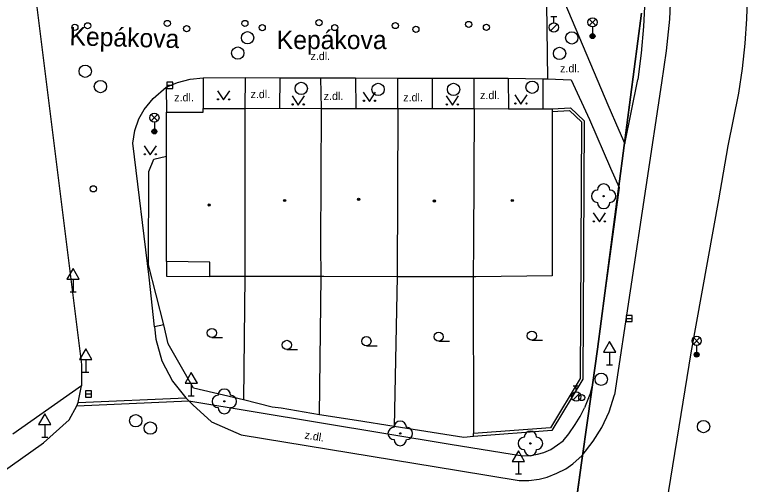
# Model space of a CAD drawing. Extents: x -598233 to -596890, y -1157848 to -1156431.
# Drawn here: x -598059.8 to -598000.3, y -1156882.8 to -1156844.7 of the extents above; entities that cross this region are included whole.
import ezdxf

# ---------------------------------------------------------------- set-up
doc = ezdxf.new("R2010")
doc.units = 0
for name, color, linetype in [('Level 10', 7, 'Continuous'), ('Level 11', 7, 'Continuous'), ('Level 22', 7, 'Continuous'), ('Level 27', 7, 'Continuous'), ('Level 28', 7, 'Continuous'), ('Level 33', 7, 'Continuous'), ('Level 34', 7, 'Continuous'), ('Level 36', 7, 'Continuous'), ('Level 39', 7, 'Continuous'), ('Level 40', 7, 'Continuous'), ('Level 49', 7, 'Continuous'), ('Level 5', 7, 'Continuous'), ('Level 50', 7, 'Continuous'), ('Level 7', 7, 'Continuous'), ('Vrstva 54', 7, 'Continuous'), ('Vrstva 60', 7, 'Continuous')]:
    doc.layers.add(name, color=color, linetype=linetype)

msp = doc.modelspace()

# ---------------------------------------------------------------- linework, layer by layer
at = {"layer": 'Level 10'}
for points in [[(-598058.61, -1156839.32), (-598054.37, -1156873.1)], [(-598006.52, -1156839.86), (-598006.51, -1156842.47), (-598006.62, -1156845.07)], [(-598000.33, -1156840.23), (-598000.3, -1156842.64), (-598000.38, -1156845.04)], [(-598016.6, -1156843.83), (-598016.52, -1156849.93)], [(-598006.62, -1156845.07), (-598006.88, -1156847.66)], [(-598000.38, -1156845.04), (-598000.5, -1156847.06)], [(-598000.5, -1156847.06), (-598000.72, -1156849.08), (-598001.02, -1156851.08), (-598001.88, -1156855.35)], [(-598006.88, -1156847.66), (-598007.26, -1156850.24)], [(-598047.5, -1156850.6), (-598046.57, -1156850.21), (-598045.55, -1156849.94), (-598044.5, -1156849.85)], [(-598044.5, -1156849.85), (-598041.09, -1156849.82)], [(-598041.09, -1156849.82), (-598038.26, -1156849.83)], [(-598038.26, -1156849.83), (-598034.94, -1156849.84)], [(-598034.94, -1156849.84), (-598032.12, -1156849.83)], [(-598032.12, -1156849.83), (-598028.69, -1156849.88)], [(-598028.69, -1156849.88), (-598025.9, -1156849.87)], [(-598025.9, -1156849.87), (-598022.49, -1156849.86)], [(-598022.49, -1156849.86), (-598019.73, -1156849.87)], [(-598019.73, -1156849.87), (-598016.92, -1156849.92)], [(-598016.92, -1156849.92), (-598016.52, -1156849.93)], [(-598050.2, -1156855.14), (-598050.05, -1156854.11), (-598049.73, -1156853.17), (-598049.29, -1156852.4), (-598048.57, -1156851.51), (-598047.5, -1156850.6)], [(-598007.26, -1156850.24), (-598011.09, -1156875.57)], [(-598048.44, -1156870.06), (-598048.88, -1156866.02), (-598050.2, -1156855.14)], [(-598001.88, -1156855.35), (-598002.64, -1156859.75), (-598004.9, -1156872.1599), (-598007.36, -1156887.33), (-598009.1, -1156897.88), (-598009.35, -1156899.37), (-598011.37, -1156911.57), (-598011.38, -1156911.61), (-598012.4099, -1156917.79), (-598014.19, -1156927.4), (-598015.71, -1156935.99)], [(-598048.44, -1156870.06), (-598048.33, -1156871.04)], [(-598048.33, -1156871.04), (-598047.85, -1156872.8), (-598046.98, -1156874.45)], [(-598054.37, -1156873.1), (-598054.38, -1156874.84)], [(-598046.98, -1156874.45), (-598045.9099, -1156875.81)], [(-598054.64, -1156876.2), (-598054.38, -1156874.84)], [(-598016.56, -1156882.24), (-598015.77, -1156881.94), (-598015.05, -1156881.58), (-598014.48, -1156881.1599), (-598013.71, -1156880.48), (-598012.81, -1156879.34), (-598012.13, -1156878.2199), (-598011.52, -1156876.96), (-598011.09, -1156875.57)], [(-598016.56, -1156882.24), (-598015.77, -1156881.94), (-598015.05, -1156881.58), (-598014.48, -1156881.1599), (-598013.71, -1156880.48), (-598012.81, -1156879.34), (-598012.13, -1156878.2199), (-598011.52, -1156876.96), (-598011.09, -1156875.57)], [(-598054.77, -1156876.45), (-598054.64, -1156876.2)], [(-598045.9099, -1156875.81), (-598045.67, -1156876.05)], [(-598045.67, -1156876.05), (-598045.35, -1156876.37), (-598043.81, -1156877.77)], [(-598055.39, -1156877.6), (-598054.77, -1156876.45)], [(-598057.48, -1156879.4699), (-598055.39, -1156877.6)], [(-598043.81, -1156877.77), (-598041.42, -1156878.82)], [(-598041.42, -1156878.82), (-598023.76, -1156881.7), (-598018.83, -1156882.52)], [(-598093.8, -1156905.21), (-598057.48, -1156879.4699)], [(-598018.83, -1156882.52), (-598018.06, -1156882.52), (-598017.21, -1156882.4099), (-598016.56, -1156882.24)]]:
    msp.add_lwpolyline(points, dxfattribs=at)
at = {"layer": 'Level 11'}
for points in [[(-598015.24, -1156841.35), (-598015.13, -1156843.79), (-598011.63, -1156852.04), (-598010.73, -1156854.08), (-598010.24, -1156855.2), (-598009.19, -1156849.97)], [(-598015.24, -1156841.35), (-598015.13, -1156843.79), (-598011.63, -1156852.04), (-598010.73, -1156854.08), (-598010.24, -1156855.2), (-598009.19, -1156849.97)], [(-598008.62, -1156843.53), (-598008.74, -1156845.68), (-598008.93, -1156847.83)], [(-598008.93, -1156847.83), (-598009.19, -1156849.97)], [(-598044.5, -1156849.85), (-598044.5, -1156852.32)], [(-598041.09, -1156849.82), (-598041.11, -1156852.32)], [(-598038.26, -1156849.83), (-598038.3, -1156852.31)], [(-598034.89, -1156852.33), (-598034.94, -1156849.84)], [(-598032.12, -1156849.83), (-598032.11, -1156852.34)], [(-598028.68, -1156852.33), (-598028.69, -1156849.88)], [(-598025.9, -1156849.87), (-598025.89, -1156852.34)], [(-598022.48, -1156852.34), (-598022.49, -1156849.86)], [(-598019.73, -1156849.87), (-598019.7, -1156852.35)], [(-598016.92, -1156849.92), (-598016.9099, -1156852.36)], [(-598016.52, -1156849.93), (-598014.62, -1156850)], [(-598014.62, -1156850), (-598013.13, -1156853.23), (-598011.4078, -1156857.1749), (-598010.7199, -1156858.75)], [(-598014.62, -1156850), (-598013.13, -1156853.23), (-598011.4078, -1156857.1749), (-598010.7199, -1156858.75)], [(-598047.5, -1156850.6), (-598047.4699, -1156852.62)], [(-598010.7199, -1156858.75), (-598012.87, -1156874.68), (-598013.1, -1156875.53), (-598013.54, -1156876.63)], [(-598010.7199, -1156858.75), (-598012.87, -1156874.68), (-598013.1, -1156875.53), (-598013.54, -1156876.63)], [(-598047.4699, -1156864.74), (-598047.49, -1156865.93)], [(-598047.49, -1156865.93), (-598043.96, -1156865.96)], [(-598047.69, -1156869.9), (-598048.44, -1156870.06)], [(-598054.38, -1156874.84), (-598059.95, -1156878.76)], [(-598054.77, -1156876.45), (-598045.67, -1156876.05)], [(-598054.64, -1156876.2), (-598045.9099, -1156875.81)], [(-598045.67, -1156876.05), (-598024.43, -1156879.56), (-598018.57, -1156880.51), (-598017.9, -1156880.5), (-598017.34, -1156880.39), (-598016.84, -1156880.25), (-598016.27, -1156880), (-598015.71, -1156879.64), (-598015.27, -1156879.3), (-598014.81, -1156878.73), (-598014.28, -1156877.99), (-598013.88, -1156877.32), (-598013.54, -1156876.63)]]:
    msp.add_lwpolyline(points, dxfattribs=at)
at = {"layer": 'Level 22'}
for centre in [(-598011.9699, -1156859.45), (-598042.78, -1156876.1), (-598028.49, -1156878.7), (-598017.92, -1156879.51)]:
    msp.add_circle(centre, 0.05, dxfattribs=at)
for centre, start, end in [((-598011.9699, -1156858.95), 0, 180), ((-598012.4699, -1156859.45), 90, 270), ((-598011.4699, -1156859.45), 270, 90), ((-598011.9699, -1156859.95), 180, 0), ((-598042.78, -1156875.6), 0, 180), ((-598043.28, -1156876.1), 90, 270), ((-598042.28, -1156876.1), 270, 90), ((-598042.78, -1156876.6), 180, 0), ((-598028.49, -1156878.2), 0, 180), ((-598028.99, -1156878.7), 90, 270), ((-598027.99, -1156878.7), 270, 90), ((-598017.92, -1156879.01), 0, 180), ((-598028.49, -1156879.2), 180, 0), ((-598018.42, -1156879.51), 90, 270), ((-598017.42, -1156879.51), 270, 90), ((-598017.92, -1156880.01), 180, 0)]:
    msp.add_arc(centre, 0.5, start, end, dxfattribs=at)
at = {"layer": 'Level 27'}
for p, q in [((-598047.46, -1156850.45), (-598046.96, -1156850.45)), ((-598010.15, -1156869.37), (-598009.65, -1156869.37)), ((-598054.06, -1156875.5), (-598053.56, -1156875.5))]:
    msp.add_line(p, q, dxfattribs=at)
for points in [[(-598047.46, -1156850.7), (-598046.96, -1156850.7), (-598046.96, -1156850.2), (-598047.46, -1156850.2)], [(-598010.15, -1156869.62), (-598009.65, -1156869.62), (-598009.65, -1156869.12), (-598010.15, -1156869.12)], [(-598054.06, -1156875.75), (-598053.56, -1156875.75), (-598053.56, -1156875.25), (-598054.06, -1156875.25)]]:
    msp.add_lwpolyline(points, close=True, dxfattribs=at)
for centre in [(-598040.89, -1156846.59), (-598014.56, -1156846.6), (-598041.69, -1156847.83), (-598015.55, -1156847.86), (-598054.08, -1156849.31), (-598052.84, -1156850.55), (-598036.53, -1156850.7), (-598017.78, -1156850.6), (-598030.29, -1156850.78), (-598024.1599, -1156850.78), (-598012.17, -1156874.31), (-598049.98, -1156877.67), (-598048.79, -1156878.27), (-598003.86, -1156878.15)]:
    msp.add_circle(centre, 0.5, dxfattribs=at)
at = {"layer": 'Level 28'}
for p, q in [((-598016.27, -1156844.875), (-598015.77, -1156844.875)), ((-598016.02, -1156845.375), (-598016.02, -1156844.875)), ((-598016.278, -1156846.022), (-598015.748, -1156845.492)), ((-598014.45, -1156874.835), (-598013.95, -1156874.835)), ((-598014.2, -1156875.335), (-598014.2, -1156874.835)), ((-598014.458, -1156875.982), (-598013.928, -1156875.452))]:
    msp.add_line(p, q, dxfattribs=at)
for centre, radius in [((-598053.88, -1156845.62), 0.25), ((-598047.4099, -1156845.43), 0.25), ((-598041.11, -1156845.43), 0.25), ((-598035.09, -1156845.37), 0.25), ((-598028.89, -1156845.6), 0.25), ((-598022.93, -1156845.51), 0.25), ((-598016.02, -1156845.75), 0.375), ((-598054.92, -1156845.74), 0.25), ((-598045.84, -1156845.85), 0.25), ((-598039.7, -1156845.77), 0.25), ((-598033.81, -1156845.76), 0.25), ((-598027.2199, -1156845.9099), 0.25), ((-598021.49, -1156845.74), 0.25), ((-598053.42, -1156858.85), 0.25), ((-598014.2, -1156875.71), 0.375), ((-598013.75, -1156875.79), 0.25)]:
    msp.add_circle(centre, radius, dxfattribs=at)
at = {"layer": 'Level 33'}
for p, q in [((-598013.135, -1156845.6), (-598012.605, -1156845.07)), ((-598013.135, -1156845.07), (-598012.605, -1156845.6)), ((-598012.87, -1156845.71), (-598012.87, -1156846.46)), ((-598048.725, -1156853.34), (-598048.195, -1156852.81)), ((-598048.725, -1156852.81), (-598048.195, -1156853.34)), ((-598048.46, -1156853.45), (-598048.46, -1156854.2)), ((-598004.685, -1156871.45), (-598004.155, -1156870.92)), ((-598004.685, -1156870.92), (-598004.155, -1156871.45)), ((-598004.42, -1156871.56), (-598004.42, -1156872.31))]:
    msp.add_line(p, q, dxfattribs=at)
for centre, radius in [((-598012.87, -1156845.335), 0.375), ((-598012.87, -1156846.46), 0.2), ((-598012.87, -1156846.46), 0.1445), ((-598012.87, -1156846.46), 0.0876), ((-598048.46, -1156853.075), 0.375), ((-598048.46, -1156854.2), 0.2), ((-598048.46, -1156854.2), 0.1445), ((-598048.46, -1156854.2), 0.0876), ((-598004.42, -1156871.185), 0.375), ((-598004.42, -1156872.31), 0.2), ((-598004.42, -1156872.31), 0.1445), ((-598004.42, -1156872.31), 0.0876)]:
    msp.add_circle(centre, radius, dxfattribs=at)
at = {"layer": 'Level 34'}
for p, q in [((-598055.06, -1156866.192), (-598055.06, -1156867.21)), ((-598055.31, -1156867.21), (-598054.81, -1156867.21)), ((-598011.49, -1156872.112), (-598011.49, -1156873.13)), ((-598054.04, -1156872.7019), (-598054.04, -1156873.7199)), ((-598011.74, -1156873.13), (-598011.24, -1156873.13)), ((-598054.29, -1156873.7199), (-598053.79, -1156873.7199)), ((-598045.4699, -1156874.632), (-598045.4699, -1156875.65)), ((-598045.7199, -1156875.65), (-598045.2199, -1156875.65)), ((-598057.36, -1156877.982), (-598057.36, -1156879)), ((-598057.61, -1156879), (-598057.11, -1156879)), ((-598018.89, -1156880.972), (-598018.89, -1156881.99)), ((-598019.14, -1156881.99), (-598018.64, -1156881.99))]:
    msp.add_line(p, q, dxfattribs=at)
for points in [[(-598055.56, -1156866.192), (-598054.56, -1156866.192), (-598055.06, -1156865.326)], [(-598011.99, -1156872.112), (-598010.99, -1156872.112), (-598011.49, -1156871.246)], [(-598054.54, -1156872.7019), (-598053.54, -1156872.7019), (-598054.04, -1156871.8359)], [(-598045.9699, -1156874.632), (-598044.9699, -1156874.632), (-598045.4699, -1156873.766)], [(-598057.86, -1156877.982), (-598056.86, -1156877.982), (-598057.36, -1156877.116)], [(-598019.39, -1156880.972), (-598018.39, -1156880.972), (-598018.89, -1156880.106)]]:
    msp.add_lwpolyline(points, close=True, dxfattribs=at)
at = {"layer": 'Level 36'}
for p, q in [((-598043.79, -1156870.925), (-598042.915, -1156870.925)), ((-598031.24, -1156871.5949), (-598030.365, -1156871.5949)), ((-598025.37, -1156871.225), (-598024.495, -1156871.225)), ((-598017.8, -1156871.145), (-598016.925, -1156871.145)), ((-598037.7, -1156871.895), (-598036.825, -1156871.895))]:
    msp.add_line(p, q, dxfattribs=at)
for points in [[(-598043.34, -1156850.89), (-598042.84, -1156851.64), (-598042.34, -1156850.89)], [(-598037.28, -1156851.3), (-598036.78, -1156852.05), (-598036.28, -1156851.3)], [(-598031.49, -1156851), (-598030.99, -1156851.75), (-598030.49, -1156851)], [(-598024.76, -1156851.3), (-598024.26, -1156852.05), (-598023.76, -1156851.3)], [(-598019.19, -1156851.2199), (-598018.69, -1156851.9699), (-598018.19, -1156851.2199)], [(-598049.29, -1156855.35), (-598048.79, -1156856.1), (-598048.29, -1156855.35)], [(-598012.82, -1156860.79), (-598012.32, -1156861.54), (-598011.82, -1156860.79)]]:
    msp.add_lwpolyline(points, dxfattribs=at)
for centre, radius in [((-598043.2902, -1156851.5898), 0.05), ((-598042.3908, -1156851.5898), 0.05), ((-598037.2302, -1156851.9998), 0.05), ((-598036.3308, -1156851.9998), 0.05), ((-598031.4402, -1156851.6998), 0.05), ((-598030.5408, -1156851.6998), 0.05), ((-598024.7102, -1156851.9998), 0.05), ((-598023.8108, -1156851.9998), 0.05), ((-598019.1402, -1156851.9197), 0.05), ((-598018.2408, -1156851.9197), 0.05), ((-598049.2402, -1156856.0498), 0.05), ((-598048.3408, -1156856.0498), 0.05), ((-598012.7702, -1156861.4898), 0.05), ((-598011.8708, -1156861.4898), 0.05), ((-598043.7901, -1156870.5499), 0.375), ((-598017.8001, -1156870.7699), 0.375), ((-598031.2401, -1156871.2198), 0.375), ((-598025.3701, -1156870.8499), 0.375), ((-598037.7001, -1156871.5199), 0.375)]:
    msp.add_circle(centre, radius, dxfattribs=at)
at = {"layer": 'Level 39'}
for centre, radius in [((-598037.88, -1156859.8), 0.09), ((-598031.87, -1156859.71), 0.09), ((-598031.87, -1156859.71), 0.0398), ((-598025.7199, -1156859.83), 0.09), ((-598019.39, -1156859.8), 0.09), ((-598044.01, -1156860.1599), 0.09), ((-598044.01, -1156860.1599), 0.0398), ((-598037.88, -1156859.8), 0.0398), ((-598025.7199, -1156859.83), 0.0398), ((-598019.39, -1156859.8), 0.0398)]:
    msp.add_circle(centre, radius, dxfattribs=at)
at = {"layer": 'Level 5'}
for points in [[(-598044.5, -1156852.63), (-598044.5, -1156852.32)], [(-598044.5, -1156852.32), (-598041.11, -1156852.32)], [(-598041.11, -1156852.32), (-598041.12, -1156863.7199)], [(-598041.11, -1156852.32), (-598038.3, -1156852.31)], [(-598038.3, -1156852.31), (-598034.89, -1156852.33)], [(-598034.93, -1156863.4699), (-598034.89, -1156852.33)], [(-598034.89, -1156852.33), (-598032.11, -1156852.34)], [(-598032.11, -1156852.34), (-598028.68, -1156852.33)], [(-598028.68, -1156852.33), (-598028.75, -1156865.98)], [(-598028.68, -1156852.33), (-598025.89, -1156852.34)], [(-598025.89, -1156852.34), (-598022.48, -1156852.34)], [(-598022.48, -1156852.34), (-598022.55, -1156863.24)], [(-598022.48, -1156852.34), (-598019.7, -1156852.35)], [(-598019.7, -1156852.35), (-598016.9099, -1156852.36)], [(-598016.9099, -1156852.36), (-598016.15, -1156852.36)], [(-598016.15, -1156852.58), (-598016.1599, -1156865.92)], [(-598016.15, -1156852.36), (-598016.15, -1156852.58)], [(-598047.48, -1156856.21), (-598047.4699, -1156852.62)], [(-598047.4699, -1156852.62), (-598044.5, -1156852.63)], [(-598047.4699, -1156864.74), (-598047.48, -1156856.21)], [(-598022.55, -1156863.24), (-598022.56, -1156865.99)], [(-598041.12, -1156863.7199), (-598041.12, -1156865.96)], [(-598034.92, -1156865.96), (-598034.93, -1156863.4699)], [(-598043.95, -1156864.79), (-598047.4699, -1156864.74)], [(-598043.96, -1156865.96), (-598043.95, -1156864.79)], [(-598041.12, -1156865.96), (-598043.96, -1156865.96)], [(-598034.92, -1156865.96), (-598041.12, -1156865.96)], [(-598034.7, -1156865.96), (-598034.92, -1156865.96)], [(-598028.75, -1156865.98), (-598034.7, -1156865.96)], [(-598022.56, -1156865.99), (-598028.75, -1156865.98)], [(-598022.36, -1156865.99), (-598022.56, -1156865.99)], [(-598016.1599, -1156865.92), (-598022.36, -1156865.99)]]:
    msp.add_lwpolyline(points, dxfattribs=at)
at = {"layer": 'Level 7'}
for points in [[(-598016.15, -1156852.36), (-598014.6599, -1156852.27)], [(-598016.15, -1156852.58), (-598014.74, -1156852.5)], [(-598014.74, -1156852.5), (-598013.78, -1156853.42)], [(-598014.6599, -1156852.27), (-598013.56, -1156853.33)], [(-598013.78, -1156853.42), (-598013.87, -1156874.24)], [(-598013.56, -1156853.33), (-598013.65, -1156874.3)], [(-598048.93, -1156865.02), (-598048.9099, -1156857.44), (-598048.5, -1156856.43), (-598047.48, -1156856.21)], [(-598047.69, -1156869.9), (-598048.93, -1156865.02)], [(-598041.12, -1156865.96), (-598041.23, -1156875.98)], [(-598035.06, -1156877.18), (-598034.92, -1156865.96)], [(-598028.75, -1156865.98), (-598028.99, -1156878.13)], [(-598022.56, -1156865.99), (-598022.55, -1156878.7199)], [(-598047.33, -1156871.43), (-598047.69, -1156869.9)], [(-598045.28, -1156875.04), (-598047.33, -1156871.43)], [(-598013.87, -1156874.24), (-598016.3, -1156878.26)], [(-598013.65, -1156874.3), (-598016.17, -1156878.4699)], [(-598041.23, -1156875.98), (-598045.28, -1156875.04)], [(-598038.89, -1156876.56), (-598041.23, -1156875.98)], [(-598038.1599, -1156876.64), (-598038.89, -1156876.56)], [(-598035.06, -1156877.18), (-598038.1599, -1156876.64)], [(-598032.05, -1156877.64), (-598035.06, -1156877.18)], [(-598028.99, -1156878.13), (-598032.05, -1156877.64)], [(-598025.9099, -1156878.62), (-598028.99, -1156878.13)], [(-598023.33, -1156879.03), (-598025.9099, -1156878.62)], [(-598016.3, -1156878.26), (-598022.55, -1156878.7199)], [(-598022.53, -1156878.94), (-598022.55, -1156878.7199)], [(-598016.17, -1156878.4699), (-598022.53, -1156878.94)], [(-598022.53, -1156878.94), (-598023.33, -1156879.03)]]:
    msp.add_lwpolyline(points, dxfattribs=at)
at = {"layer": 'Vrstva 54'}
for p, q in [((-598008.9, -1156844.6), (-598012.47, -1156871.86)), ((-598012.47, -1156871.86), (-598013.25, -1156877.47)), ((-598013.25, -1156877.47), (-598013.76, -1156881.08)), ((-598013.76, -1156881.08), (-598016.24, -1156898.9))]:
    msp.add_line(p, q, dxfattribs=at)
at = {"layer": 'Vrstva 60'}
for points in [[(-598008.9, -1156844.6), (-598012.47, -1156871.86), (-598013.25, -1156877.47), (-598013.76, -1156881.08), (-598016.24, -1156898.9), (-598020.33, -1156922.86), (-598025.81, -1156945.25), (-598028.04, -1156961.98), (-598027.9, -1156966.54), (-598027.67, -1156974.53), (-598026.95, -1156998.63)], [(-598026.95, -1156998.63), (-598027.67, -1156974.53), (-598027.9, -1156966.54), (-598028.04, -1156961.98), (-598025.81, -1156945.25), (-598020.33, -1156922.86), (-598016.24, -1156898.9), (-598013.76, -1156881.08), (-598013.25, -1156877.47), (-598012.47, -1156871.86), (-598008.9, -1156844.6)]]:
    msp.add_lwpolyline(points, dxfattribs=at)

# ---------------------------------------------------------------- texts
at = {"layer": 'Level 40'}
for p in [(-598035.78, -1156848.4), (-598015.51, -1156849.4), (-598040.65, -1156851.49), (-598046.85, -1156851.75), (-598034.71, -1156851.64), (-598028.25, -1156851.75), (-598022.01, -1156851.57)]:
    msp.add_text('z.dl.', height=0.65, dxfattribs=at).set_placement(p)
msp.add_text('z.dl.', height=0.65, rotation=351, dxfattribs=at).set_placement((-598036.3, -1156879.12))
at = {"layer": 'Level 49'}
msp.add_text('Kepákova', height=1.5, dxfattribs=at).set_placement((-598038.52, -1156847.51))
at = {"layer": 'Level 50'}
msp.add_text('Kepákova', height=1.5, rotation=358.485793, dxfattribs=at).set_placement((-598055.3719, -1156847.1966))

doc.saveas('drawing.dxf')
